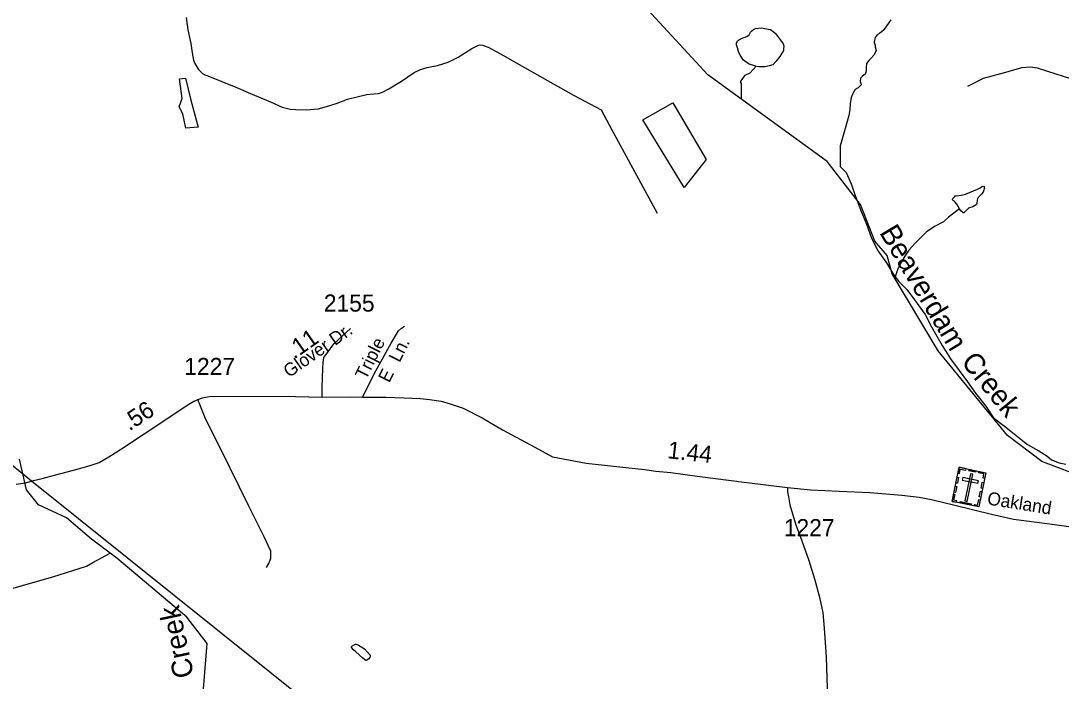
# Model space of a CAD drawing. Extents: x 2206922 to 2357709, y 510027 to 673830.
# Drawn here: x 2256247 to 2263859, y 603414 to 608245 of the extents above; entities that cross this region are included whole.
import ezdxf

# ---------------------------------------------------------------- set-up
doc = ezdxf.new("R2010")
doc.units = 0
for name, color, linetype in [('Exist Cultural Cemetery CELL', 7, 'Continuous'), ('Exist Hydrographic Creek Single Shore', 7, 'Continuous'), ('Exist Hydrographic Creek Single Shore Label', 7, 'Continuous'), ('Exist Hydrographic Misc Water Feature', 7, 'Continuous'), ('Exist Road Non-System Type 51', 7, 'Continuous'), ('Exist Road Non-System Type 51 Label', 7, 'Continuous'), ('Exist Road Secondary Mileage Hundredths English Label', 7, 'Continuous'), ('Exist Road Secondary Type 51 Attributed', 7, 'Continuous'), ('Exist Road Secondary Type 51 Label', 7, 'Continuous'), ('Exist Road Secondary Type 51 Number Label', 7, 'Continuous'), ('Exist Utilities Electrical Transmission Line', 7, 'Continuous')]:
    doc.layers.add(name, color=color, linetype=linetype)

msp = doc.modelspace()

# ---------------------------------------------------------------- linework, layer by layer
at = {"layer": 'Exist Cultural Cemetery CELL'}
for points in [[(2263112, 604979.1), (2263307, 604939), (2263255.7, 604689.6), (2263060.7, 604729.7)], [(2263103.3, 604936.7), (2263114.4, 604934.4), (2263120.9, 604965.9), (2263160.6, 604957.8), (2263162.9, 604968.7), (2263112, 604979.1)], [(2263184.6, 604964.2), (2263235.3, 604953.7), (2263233, 604942.6), (2263182.3, 604953)], [(2263298.3, 604896.5), (2263287.2, 604898.8), (2263293.7, 604930.3), (2263254, 604938.5), (2263256.2, 604949.4), (2263307.1, 604938.9)], [(2263088.3, 604864.1), (2263097, 604906.5), (2263108.2, 604904.2), (2263099.5, 604861.8)], [(2263138.3, 604904.2), (2263134.5, 604885.9), (2263249.8, 604862.2), (2263253.6, 604880.5)], [(2263212.9, 604928.4), (2263194.6, 604932.2), (2263153.7, 604733.6), (2263172, 604729.8)], [(2263272.4, 604827.2), (2263281.2, 604869.6), (2263292.3, 604867.3), (2263283.6, 604824.9)], [(2263074.7, 604798.2), (2263083.5, 604840.7), (2263094.6, 604838.4), (2263085.9, 604795.9)], [(2263259.1, 604762.6), (2263267.8, 604805.1), (2263279, 604802.8), (2263270.3, 604760.3)], [(2263093.1, 604723.1), (2263095.4, 604734.4), (2263073.8, 604738.8), (2263082, 604778.4), (2263071.1, 604780.6), (2263060.6, 604729.8)], [(2263119.3, 604729.4), (2263202.4, 604712.3), (2263200.1, 604701.1), (2263117, 604718.2)], [(2263223.2, 604696.3), (2263225.5, 604707.5), (2263247.1, 604703.1), (2263255.2, 604742.7), (2263266.1, 604740.4), (2263255.7, 604689.6)]]:
    msp.add_lwpolyline(points, close=True, dxfattribs=at)
at = {"layer": 'Exist Hydrographic Creek Single Shore'}
for points in [[(2264051.4, 604893.9), (2263717.4, 605022), (2263465.4, 605210.8), (2262959.3, 605831), (2262621.4, 606395.4), (2262586.3, 606527.3), (2262494.4, 606634.2), (2262391.3, 606901.9), (2262147.3, 607215.1), (2261274.4, 607849.4), (2260773.4, 608390.9)], [(2257575.3, 603267.2), (2257610.3, 603690.3), (2257462.3, 603882.9), (2256950.2, 604314.2), (2256763.3, 604452.4), (2256580.5, 604608.9), (2256377.3, 604704.4), (2256288.3, 604815.1), (2256236.3, 605039.2)]]:
    msp.add_lwpolyline(points, dxfattribs=at)
at = {"layer": 'Exist Hydrographic Misc Water Feature'}
for points in [[(2262613.4, 608253.5), (2262583.9, 608211.3), (2262556.6, 608174.9), (2262530.3, 608152.9), (2262512.9, 608142.5), (2262497.3, 608122.6), (2262491.6, 608088.6), (2262497.7, 608066.6), (2262497.3, 608054.5), (2262505.9, 608028.8), (2262490.3, 607996.7), (2262462.7, 607966.4), (2262450.6, 607954.5), (2262434.8, 607934.1), (2262433.1, 607904), (2262431.1, 607876.3), (2262425.8, 607854), (2262406.1, 607839.9), (2262391.7, 607825.8), (2262388.2, 607801.6), (2262392.1, 607789.7), (2262394.6, 607776), (2262374.5, 607755.5), (2262350.9, 607741.6), (2262331, 607709.3), (2262321.2, 607683.2), (2262315.6, 607639), (2262312, 607597), (2262304.8, 607553.1), (2262293.1, 607509), (2262254.1, 607372.5), (2262242.6, 607330.4), (2262241.6, 607260.5), (2262242, 607178.9)], [(2261593.3, 607922), (2261571.1, 607929.4), (2261535.4, 607957.1), (2261509, 607994.7), (2261499, 608021), (2261490.3, 608048.6), (2261484.4, 608068.6), (2261484.2, 608082.8), (2261491.8, 608098.7), (2261511.7, 608112.7), (2261559.4, 608131.5), (2261575.4, 608143.7), (2261585.3, 608161.7), (2261594.9, 608171.6), (2261606.8, 608181.9), (2261623.2, 608188), (2261662.8, 608194.2), (2261690.9, 608188.7), (2261730.9, 608181.1), (2261751, 608167.1), (2261769.2, 608153.4), (2261805.5, 608103.7), (2261824.2, 608077.8), (2261830.1, 608059.9), (2261828.1, 608039.9), (2261826.4, 608028), (2261800.8, 607983.6), (2261773.1, 607949.7), (2261749.1, 607923.3), (2261721.4, 607914.9), (2261693.5, 607908.9), (2261647.6, 607908.5), (2261621.8, 607914), (2261593.3, 607922)], [(2261519.4, 607671.4), (2261518.8, 607787.6), (2261511.7, 607798.7), (2261546.3, 607847.1), (2261584.3, 607864.4), (2261626, 607913.1)], [(2257545, 607468), (2257455, 607459.5), (2257431.4, 607564.5), (2257405.7, 607615.9), (2257427.1, 607675.9), (2257407.9, 607821.7), (2257450.7, 607826), (2257491.4, 607665.2), (2257545, 607468)], [(2261017.7, 607645.1), (2261262.3, 607229.7), (2261101.2, 607026.3), (2260797.6, 607521.4), (2261017.7, 607645.1)], [(2262242, 607178.9), (2262284.5, 607135.2), (2262323.2, 607051.5), (2262354.2, 606960), (2262397.1, 606844.5), (2262433.8, 606758.6), (2262471.1, 606655.3), (2262519.7, 606559.5), (2262580.8, 606474.1), (2262631.6, 606388.9), (2262643.3, 606373)], [(2263114.7, 606868.9), (2263094.4, 606904.8), (2263080.1, 606920.7), (2263068.2, 606930.6), (2263064.1, 606936.5), (2263066.1, 606946.4), (2263069.8, 606950.7), (2263077.4, 606958.8), (2263083.6, 606964.8), (2263091.6, 606964.8), (2263127.7, 606969.1), (2263157.6, 606977.6), (2263247.4, 607014.3), (2263266.9, 607024.4), (2263281, 607032.4), (2263289, 607034.4), (2263295, 607032.7), (2263296.6, 607026.8), (2263297.4, 607018.6), (2263293.1, 607008.7), (2263287.6, 606992.5), (2263277.1, 606976.6), (2263263.8, 606964.4), (2263251.5, 606952.5), (2263247.6, 606942.1), (2263243.9, 606932.1), (2263242.1, 606908.1), (2263240.2, 606902.3), (2263236.1, 606898), (2263212.5, 606884.1), (2263180.1, 606873.6), (2263178.3, 606869.8), (2263172.4, 606867.5), (2263168.9, 606861.5), (2263146.7, 606841.3), (2263141, 606839.4), (2263124.4, 606855.2), (2263114.7, 606868.9)], [(2263114.7, 606868.9), (2263035, 606808.3), (2262997.4, 606774.2), (2262931.8, 606739.5), (2262870.1, 606698.9), (2262834.8, 606662.5), (2262793.2, 606620.1), (2262745.4, 606567.6), (2262713.9, 606523.4), (2262690.7, 606481.4), (2262664.8, 606431), (2262643.3, 606373)], [(2262643.3, 606373), (2262670, 606339), (2262728.6, 606279.9), (2262784.8, 606204.4), (2262864, 606097.2), (2262911.1, 606007.4), (2262988, 605870.5), (2263048.7, 605772.9), (2263111.5, 605687.6), (2263172.4, 605604.2), (2263233, 605520.9), (2263308.1, 605425.6), (2263364.7, 605342), (2263443.4, 605281.1), (2263612.6, 605146.5), (2263695, 605099.6), (2263755.1, 605062.2), (2263787.3, 605034.2), (2263843.7, 605010.7), (2263893.7, 605001.6)], [(2255553.9, 603921.9), (2255928.6, 604023.6), (2256180.3, 604091.7), (2256480.9, 604177), (2256726.7, 604256.3), (2256773.4, 604281.7), (2256899.4, 604351.7)], [(2258770.5, 603566.5), (2258748.4, 603582.4), (2258698.1, 603628.1), (2258680.1, 603643.8), (2258665.9, 603661.7), (2258665.3, 603665.9), (2258669.4, 603669.7), (2258695.4, 603686.1), (2258701.4, 603686), (2258717.6, 603678.3), (2258761.9, 603650.5), (2258783.8, 603626.9), (2258801.9, 603605.2), (2258802.3, 603597), (2258800.6, 603587.1), (2258792.4, 603579), (2258780.5, 603570.7), (2258776.4, 603566.8), (2258770.5, 603566.5)]]:
    msp.add_lwpolyline(points, dxfattribs=at)
at = {"layer": 'Exist Road Non-System Type 51'}
for points in [[(2257456.1, 608269.7), (2257469.1, 608180.1), (2257491.9, 608079), (2257500.1, 608010.6), (2257509.8, 607956.8), (2257519.6, 607932.4), (2257534.3, 607907.9), (2257547.3, 607888.4), (2257560.3, 607875.3), (2257575, 607860.7), (2257592.9, 607849.3), (2257614.1, 607842.7), (2257716.7, 607802), (2257819.3, 607759.6), (2257928.4, 607712.4), (2258073.4, 607653.7), (2258159.7, 607614.6), (2258216.7, 607598.3), (2258259, 607596.7), (2258337.2, 607595), (2258421.9, 607601.6), (2258500.1, 607622.7), (2258562, 607642.3), (2258636.9, 607671.6), (2258716.7, 607691.2), (2258778.6, 607705.8), (2258830.7, 607710.7), (2258863.3, 607714), (2258892.6, 607723.8), (2258939.8, 607748.2), (2259031, 607803.6), (2259123.9, 607867.2), (2259171.1, 607890), (2259220, 607904.7), (2259294.9, 607917.7), (2259374.7, 607942.1), (2259446.3, 607979.6), (2259545.7, 608043.2), (2259591.3, 608064.4), (2259607.6, 608069.2), (2259623.9, 608067.6), (2259666.2, 608052.9), (2259755.8, 608004.1), (2259933.3, 607904.7), (2260101.1, 607808.5), (2260290, 607701), (2260491.9, 607595), (2260571.1, 607447.4), (2260902, 606838.2)], [(2264226.8, 607731.7), (2264152, 607752.7), (2263929.2, 607820), (2263760.3, 607873.8), (2263685.6, 607897.8), (2263633.2, 607905.3), (2263567.4, 607900.8), (2263452.3, 607867.9), (2263287.9, 607823), (2263172.7, 607764.6)], [(2258747.6, 605491.2), (2258845.4, 605685.2), (2258957.7, 605887.2), (2259009.9, 605976.9), (2259031, 605998), (2259053.8, 606011.1)], [(2258044.1, 604246.1), (2258061.2, 604274.7), (2258075.5, 604311.9), (2258075.5, 604366.3), (2258026.9, 604469.3), (2257915.3, 604695.5), (2257778, 604973.1), (2257594.5, 605341.3), (2257540.8, 605474.9)], [(2261856.8, 604831.3), (2261857.1, 604798.6), (2261863.5, 604762.7), (2261873.9, 604704.7), (2261915.3, 604565.1), (2261960.4, 604441.7), (2262013.6, 604298.2), (2262053.1, 604162.7), (2262090.1, 604029.2), (2262115.2, 603915.5), (2262124.3, 603801.6), (2262140.4, 603589.9), (2262149.1, 603288), (2262157.8, 603010.4)]]:
    msp.add_lwpolyline(points, dxfattribs=at)
at = {"layer": 'Exist Road Secondary Type 51 Attributed'}
for points in [[(2258450.5, 605492.9), (2258451.6, 605565.1), (2258456.1, 605701.7), (2258458.8, 605746.2), (2258462.9, 605782.7), (2258499.4, 605830), (2258537.2, 605882.7), (2258660.1, 605994.8)], [(2256211.8, 604855.7), (2256281.8, 604865.5), (2256324.7, 604877.4), (2256340.5, 604881.8), (2256402.3, 604898.1), (2256493.6, 604920.9), (2256632, 604958.4), (2256747.6, 604991), (2256820.9, 605015.4), (2256890.9, 605054.5), (2256982.7, 605114.7), (2257316, 605333.2), (2257464.2, 605434.2), (2257511.5, 605461.9), (2257527.8, 605468.4), (2257540.8, 605474.9), (2257575, 605488), (2257623.9, 605496.1), (2257749.3, 605499.4), (2258255.8, 605496.1), (2258450.5, 605492.9)], [(2258450.5, 605492.9), (2258661.3, 605494.5), (2258747.6, 605491.2), (2258918.6, 605491.2), (2259052.2, 605486.3), (2259169.5, 605483.1), (2259237.9, 605474.9), (2259322.6, 605461.9), (2259389.3, 605444), (2259483.8, 605411.4), (2259622.2, 605341.3), (2259772.1, 605253.3), (2259908.9, 605180), (2260008.2, 605126.2), (2260136.9, 605056.1), (2260382.8, 605010.5), (2260672.7, 604977.9), (2260811.2, 604963.2), (2260892.6, 604951.8), (2261001.7, 604940.4), (2261194.5, 604914.3), (2261558.7, 604868.7), (2261856.8, 604831.3), (2262024.5, 604815), (2262234.6, 604803.6), (2262458.7, 604794.2), (2262692.3, 604775.8), (2262818.9, 604759.7), (2262911.1, 604742.4), (2263081.5, 604700.9), (2263348.6, 604635.7), (2263509.9, 604599.9), (2263757.4, 604568.9), (2263915.4, 604546.1)]]:
    msp.add_lwpolyline(points, dxfattribs=at)
at = {"layer": 'Exist Utilities Electrical Transmission Line'}
for points in [[(2256324.7, 604877.4), (2255642.6, 605433.6), (2255631.6, 605442.5)], [(2260850.5, 601654.6), (2260685.4, 601755), (2260381.2, 601957.4), (2259979.9, 602216.5), (2259585, 602459.3), (2259196.7, 602708.7), (2258814.8, 602951.6), (2258413.4, 603204.1), (2256324.7, 604877.4)]]:
    msp.add_lwpolyline(points, dxfattribs=at)

# ---------------------------------------------------------------- texts
at = {"layer": 'Exist Hydrographic Creek Single Shore Label'}
for s, rotation, p in [('Beaverdam', 300.91247, (2262525.1, 606696.7)), ('Creek', 309.2099, (2263120.6, 605747.5)), ('Creek', 102.03484, (2257515.1, 603453.8))]:
    msp.add_text(s, height=150, rotation=rotation, dxfattribs=at).set_placement(p)
at = {"layer": 'Exist Road Non-System Type 51 Label'}
for s, p in [('Triple', (2258772.5, 605613.8)), ('Ln.', (2259017.7, 605740.2)), ('E', (2258941.9, 605592))]:
    msp.add_text(s, height=95, rotation=63.37957, dxfattribs=at).set_placement(p)
at = {"layer": 'Exist Road Secondary Mileage Hundredths English Label'}
for s, rotation, p in [('.11', 34.96404, (2258246.4, 605765.6)), ('.56', 33.24082, (2257040.9, 605240.7)), ('1.44', 353.58559, (2260973.8, 605046.1))]:
    msp.add_text(s, height=125, rotation=rotation, dxfattribs=at).set_placement(p)
at = {"layer": 'Exist Road Secondary Type 51 Label'}
for s, rotation, p in [('Glover Dr.', 34.96402, (2258209.7, 605631.4)), ('Oakland', 350.80747, (2263313.2, 604708.1))]:
    msp.add_text(s, height=95, rotation=rotation, dxfattribs=at).set_placement(p)
at = {"layer": 'Exist Road Secondary Type 51 Number Label'}
for s, p in [('2155', (2258463.6, 606118)), ('1227', (2257442.5, 605654.4)), ('1227', (2261829.1, 604475))]:
    msp.add_text(s, height=125, dxfattribs=at).set_placement(p)

doc.saveas('drawing.dxf')
